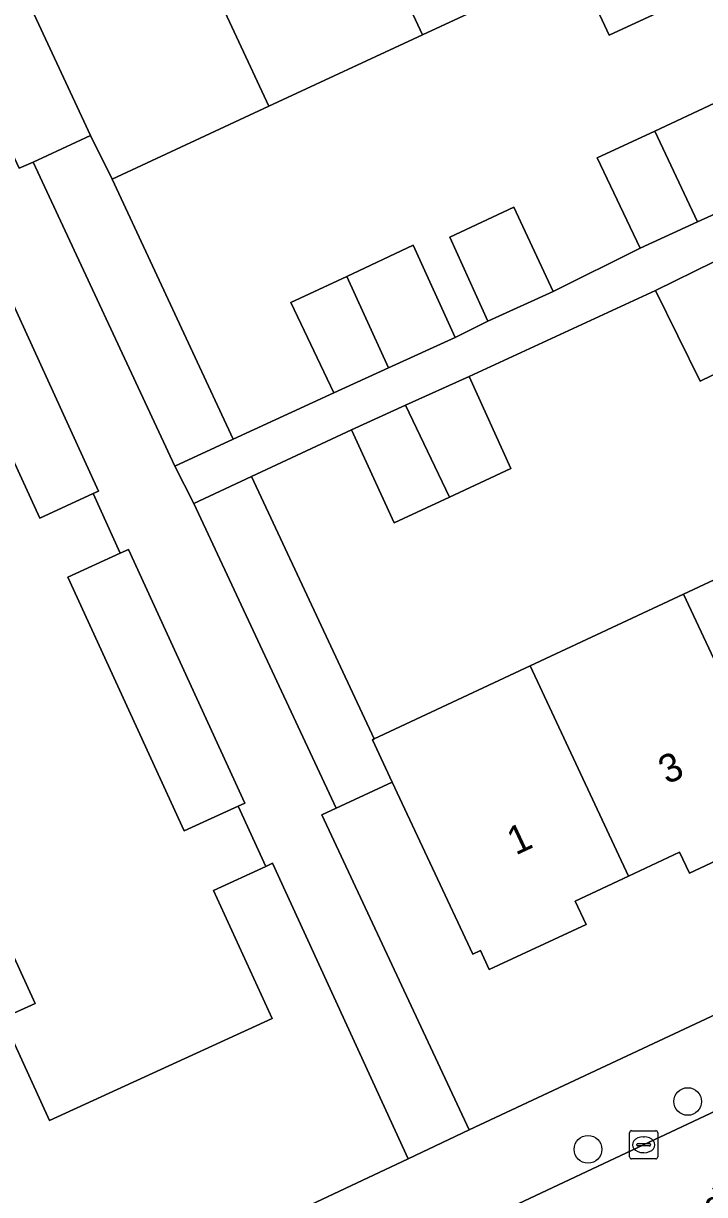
# Model space of a CAD drawing. Extents: x 160030 to 160839, y 385325 to 386450.
# Drawn here: x 160564.34 to 160588.47, y 385931.47 to 385972.97 of the extents above; entities that cross this region are included whole.
import ezdxf

# ---------------------------------------------------------------- set-up
doc = ezdxf.new("R2010")
doc.units = 0
for name, color, linetype in [('IMGEO_Boom', 7, 'Continuous'), ('IMGEO_Erf', 7, 'Continuous'), ('IMGEO_Groenvoorziening', 7, 'Continuous'), ('IMGEO_Kolk', 7, 'Continuous'), ('IMGEO_Openbare_ruimte_label', 7, 'Continuous'), ('IMGEO_Pand', 7, 'Continuous'), ('IMGEO_Pand_nummerreeks', 7, 'Continuous'), ('IMGEO_Rijbaan_lokaal_open', 7, 'Continuous'), ('IMGEO_Voetpad_open', 7, 'Continuous')]:
    doc.layers.add(name, color=color, linetype=linetype)

msp = doc.modelspace()

# ---------------------------------------------------------------- linework, layer by layer
at = {"layer": 'IMGEO_Boom'}
for centre in [(160587.869, 385934.766), (160584.336, 385933.07)]:
    msp.add_circle(centre, 0.489, dxfattribs=at)
at = {"layer": 'IMGEO_Erf'}
for points in [[(160606.491, 386000), (160559.377, 385978.143), (160564.189, 385967.847), (160564.681, 385968.062), (160566.713, 385969.008), (160563.922, 385975.009), (160564.193, 385975.135), (160563.891, 385975.786), (160567.433, 385977.433), (160567.818, 385976.606), (160569.587, 385977.429), (160571.478, 385978.308), (160571.073, 385979.178), (160574.622, 385980.829), (160578.215, 385982.5), (160578.631, 385981.605), (160580.479, 385982.464), (160582.33, 385983.325), (160581.927, 385984.191), (160585.516, 385985.86), (160589.107, 385987.53)], [(160573.16, 385943.208), (160572.921, 385943.098), (160571.064, 385942.246), (160573.147, 385937.703), (160565.264, 385934.088), (160563.601, 385937.714), (160564.751, 385938.242), (160562.949, 385942.171), (160561.722, 385941.608), (160558.431, 385948.782), (160559.572, 385949.305), (160557.791, 385953.188), (160556.599, 385952.641), (160553.275, 385959.891), (160554.378, 385960.396), (160552.568, 385964.342), (160551.411, 385963.811), (160549.712, 385967.518), (160557.611, 385971.14), (160559.721, 385966.539), (160561.65, 385967.424), (160561.896, 385967.537), (160557.37, 385977.209), (160547.28, 385972.546)], [(160590.531, 385975.092), (160585.091, 385972.559), (160583.909, 385975.098), (160578.469, 385972.568), (160573.029, 385970.038), (160567.481, 385967.458), (160571.767, 385958.243), (160575.334, 385959.884), (160573.81, 385963.083), (160575.791, 385964.01), (160578.143, 385965.11), (160579.626, 385961.848), (160580.79, 385962.418), (160579.436, 385965.396), (160581.709, 385966.459), (160582.109, 385965.605), (160583.104, 385963.476), (160586.185, 385965.007), (160584.661, 385968.206), (160586.704, 385969.161), (160588.823, 385970.153)], [(160590.324, 385961.281), (160588.312, 385960.291), (160586.73, 385963.506), (160580.122, 385960.46), (160581.604, 385957.199), (160579.429, 385956.188), (160577.466, 385955.275), (160575.956, 385958.576), (160572.413, 385956.913), (160576.762, 385947.617), (160582.285, 385950.201), (160587.72, 385952.743), (160593.155, 385955.286)], [(160591.553, 385944.557), (160587.931, 385942.862), (160587.584, 385943.603), (160585.772, 385942.755), (160583.883, 385941.871), (160584.272, 385941.038), (160580.838, 385939.449), (160580.527, 385940.114), (160580.255, 385939.987), (160577.402, 385946.087), (160575.42, 385945.16), (160574.908, 385944.92), (160580.126, 385933.763), (160636.788, 385960.304)], [(160567.808, 385928.068), (160571.264, 385929.58), (160577.96, 385932.728), (160573.16, 385943.208)]]:
    msp.add_lwpolyline(points, dxfattribs=at)
at = {"layer": 'IMGEO_Groenvoorziening'}
for points in [[(160562.593, 385965.367), (160560.748, 385964.52), (160564.911, 385955.443), (160566.801, 385956.31), (160566.998, 385956.4), (160562.835, 385965.478)], [(160567.768, 385954.202), (160565.905, 385953.348), (160570.028, 385944.357), (160571.942, 385945.234), (160572.178, 385945.342), (160568.054, 385954.333)]]:
    msp.add_lwpolyline(points, close=True, dxfattribs=at)
at = {"layer": 'IMGEO_Kolk'}
for p, q in [((160585.808, 385932.806), (160585.808, 385933.658)), ((160585.883, 385933.732), (160586.735, 385933.732)), ((160586.809, 385933.658), (160586.809, 385932.806)), ((160586.067, 385933.226), (160586.067, 385933.238)), ((160586.505, 385933.189), (160586.107, 385933.189)), ((160586.11, 385933.275), (160586.508, 385933.275)), ((160586.296, 385933.512), (160586.321, 385933.512)), ((160586.551, 385933.238), (160586.551, 385933.226)), ((160586.319, 385932.952), (160586.294, 385932.952)), ((160586.735, 385932.732), (160585.883, 385932.732))]:
    msp.add_line(p, q, dxfattribs=at)
for points in [[(160585.808, 385932.806), (160585.808, 385933.658)], [(160585.883, 385933.732), (160586.735, 385933.732)], [(160586.809, 385933.658), (160586.809, 385932.806)], [(160586.735, 385932.732), (160585.883, 385932.732)]]:
    msp.add_lwpolyline(points, dxfattribs=at)
for centre, radius, start, end in [((160585.885, 385933.656), 0.0765, 91.552, 178.448), ((160585.885, 385933.656), 0.0765, 91.552, 178.448), ((160586.733, 385933.656), 0.0765, 1.552, 88.448), ((160586.733, 385933.656), 0.0765, 1.552, 88.448), ((160586.107, 385933.235), 0.0403, 85.8775, 175.7526), ((160586.104, 385933.225), 0.0366, 178.938, 274.7102), ((160586.508, 385933.232), 0.043, 264.8664, 352.4533), ((160586.512, 385933.237), 0.0386, 1.7309, 96.639), ((160585.885, 385932.808), 0.0765, 181.552, 268.448), ((160585.885, 385932.808), 0.0765, 181.552, 268.448), ((160586.733, 385932.808), 0.0765, 271.552, 358.448), ((160586.733, 385932.808), 0.0765, 271.552, 358.448)]:
    msp.add_arc(centre, radius, start, end, dxfattribs=at)
for centre, major_axis, ratio, start_param, end_param in [((160586.295, 385933.232), (-0.387, 0.002), 0.722429, 4.712389, 7.853982), ((160586.32, 385933.232), (-0.39, 0.002), 0.717154, 1.570796, 4.712389)]:
    msp.add_ellipse(centre, major_axis=major_axis, ratio=ratio, start_param=start_param, end_param=end_param, dxfattribs=at)
at = {"layer": 'IMGEO_Pand'}
for points in [[(160585.516, 385985.86), (160581.927, 385984.191), (160582.33, 385983.325), (160580.479, 385982.464), (160583.909, 385975.098), (160585.091, 385972.559), (160590.531, 385975.092), (160589.35, 385977.628)], [(160578.631, 385981.605), (160578.215, 385982.5), (160574.622, 385980.829), (160578.469, 385972.568), (160583.909, 385975.098), (160580.479, 385982.464)], [(160571.073, 385979.178), (160571.478, 385978.308), (160569.587, 385977.429), (160573.029, 385970.038), (160578.469, 385972.568), (160574.622, 385980.829)], [(160567.818, 385976.606), (160567.433, 385977.433), (160563.891, 385975.786), (160564.193, 385975.135), (160563.922, 385975.009), (160566.713, 385969.008), (160567.481, 385967.458), (160573.029, 385970.038), (160569.587, 385977.429)], [(160588.221, 385965.938), (160590.305, 385966.892), (160588.823, 385970.153), (160586.704, 385969.161)], [(160569.695, 385957.28), (160571.767, 385958.243), (160567.481, 385967.458), (160566.713, 385969.008), (160564.681, 385968.062)], [(160586.704, 385969.161), (160584.661, 385968.206), (160586.185, 385965.007), (160588.221, 385965.938)], [(160579.436, 385965.396), (160580.79, 385962.418), (160583.104, 385963.476), (160582.109, 385965.605), (160581.709, 385966.459)], [(160578.143, 385965.11), (160575.791, 385964.01), (160577.274, 385960.772), (160579.626, 385961.848)], [(160588.794, 385964.522), (160586.73, 385963.506), (160588.312, 385960.291), (160590.324, 385961.281)], [(160575.791, 385964.01), (160573.81, 385963.083), (160575.334, 385959.884), (160577.274, 385960.772)], [(160579.429, 385956.188), (160581.604, 385957.199), (160580.122, 385960.46), (160577.876, 385959.444)], [(160577.876, 385959.444), (160575.956, 385958.576), (160577.466, 385955.275), (160579.429, 385956.188)], [(160575.42, 385945.16), (160577.402, 385946.087), (160576.7, 385947.588), (160576.762, 385947.617), (160572.413, 385956.913), (160570.37, 385955.957)], [(160596.624, 385947.876), (160593.155, 385955.286), (160587.72, 385952.743), (160591.553, 385944.557), (160595.124, 385946.227), (160594.76, 385947.004)], [(160591.553, 385944.557), (160587.72, 385952.743), (160582.285, 385950.201), (160585.772, 385942.755), (160587.584, 385943.603), (160587.931, 385942.862)], [(160576.762, 385947.617), (160576.7, 385947.588), (160577.402, 385946.087), (160580.255, 385939.987), (160580.527, 385940.114), (160580.838, 385939.449), (160584.272, 385941.038), (160583.883, 385941.871), (160585.772, 385942.755), (160582.285, 385950.201)]]:
    msp.add_lwpolyline(points, close=True, dxfattribs=at)
msp.add_lwpolyline([(160562.949, 385942.171), (160564.751, 385938.242), (160563.601, 385937.714), (160565.264, 385934.088), (160573.147, 385937.703), (160571.064, 385942.246), (160572.921, 385943.098), (160571.942, 385945.234), (160570.028, 385944.357), (160565.905, 385953.348), (160567.768, 385954.202), (160566.801, 385956.31), (160564.911, 385955.443), (160560.748, 385964.52)], dxfattribs=at)
at = {"layer": 'IMGEO_Rijbaan_lokaal_open'}
msp.add_lwpolyline([(160636.894, 385956.933), (160618.942, 385948.591), (160599.081, 385939.238), (160580.883, 385930.678), (160576.942, 385928.889), (160572.265, 385926.766), (160570.302, 385925.875), (160568.801, 385925.188), (160570.854, 385920.619), (160572.489, 385921.403), (160583.891, 385926.755), (160584.153, 385926.9), (160591.562, 385930.241), (160591.627, 385930.264), (160593.039, 385930.928), (160616.832, 385942.12)], dxfattribs=at)
at = {"layer": 'IMGEO_Voetpad_open'}
msp.add_lwpolyline([(160564.681, 385968.062), (160564.189, 385967.847), (160559.377, 385978.143), (160557.37, 385977.209), (160561.896, 385967.537), (160561.65, 385967.424), (160562.593, 385965.367), (160562.835, 385965.478), (160566.998, 385956.4), (160566.801, 385956.31), (160567.768, 385954.202), (160568.054, 385954.333), (160572.178, 385945.342), (160571.942, 385945.234), (160572.921, 385943.098), (160573.16, 385943.208), (160577.96, 385932.728), (160580.126, 385933.763), (160574.908, 385944.92), (160575.42, 385945.16), (160570.37, 385955.957), (160569.695, 385957.28)], close=True, dxfattribs=at)
for points in [[(160590.305, 385966.892), (160588.221, 385965.938), (160586.185, 385965.007), (160583.104, 385963.476), (160580.79, 385962.418), (160579.626, 385961.848), (160577.274, 385960.772), (160575.334, 385959.884), (160571.767, 385958.243), (160569.695, 385957.28), (160570.37, 385955.957), (160572.413, 385956.913), (160575.956, 385958.576), (160577.876, 385959.444), (160580.122, 385960.46), (160586.73, 385963.506), (160588.794, 385964.522)], [(160636.788, 385960.304), (160580.126, 385933.763), (160577.96, 385932.728), (160571.264, 385929.58), (160567.808, 385928.068), (160568.801, 385925.188), (160570.302, 385925.875), (160569.616, 385927.392), (160571.519, 385928.301), (160572.265, 385926.766), (160576.942, 385928.889), (160580.883, 385930.678), (160599.081, 385939.238)]]:
    msp.add_lwpolyline(points, dxfattribs=at)

# ---------------------------------------------------------------- texts
at = {"layer": 'IMGEO_Openbare_ruimte_label'}
msp.add_text('Jan van der Wegestraat', height=1, rotation=25.2072, dxfattribs=at).set_placement((160584.124, 385928.362))
at = {"layer": 'IMGEO_Pand_nummerreeks'}
for s, p in [('3', (160587.135, 385945.989)), ('1', (160581.773, 385943.479))]:
    msp.add_text(s, height=1, rotation=25.0803, dxfattribs=at).set_placement(p)

doc.saveas('drawing.dxf')
